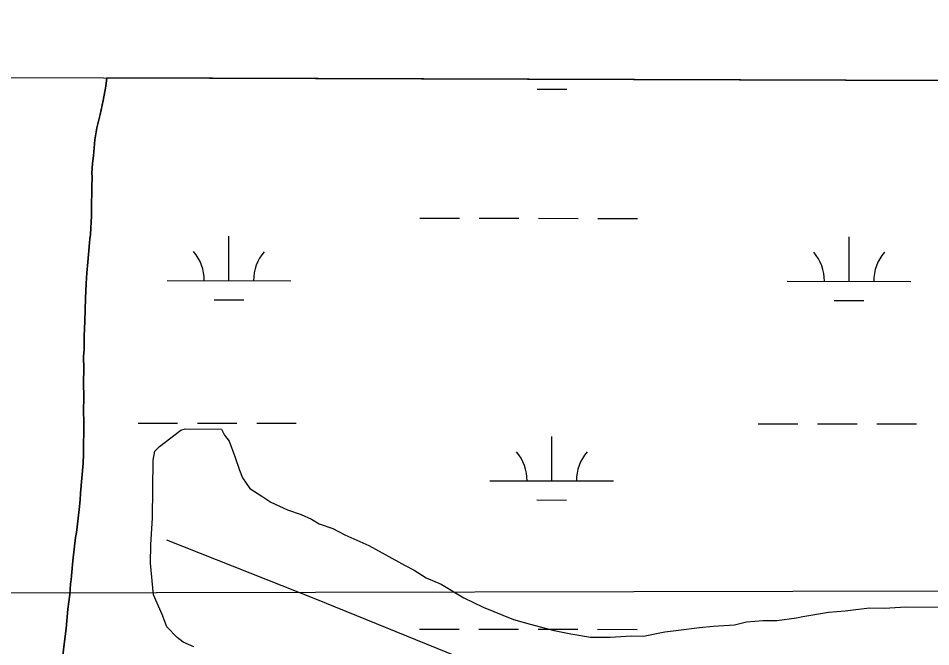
# Model space of a CAD drawing. Extents: x 3148686 to 3186545, y 916144 to 941516.
# Drawn here: x 3168357 to 3169095, y 939234 to 939743 of the extents above; entities that cross this region are included whole.
import ezdxf

# ---------------------------------------------------------------- set-up
doc = ezdxf.new("R2010")
doc.units = 0
for name, color, linetype in [('V-GRID-FRAM', 7, 'Continuous'), ('V-ROAD-CNTR', 7, 'Continuous'), ('V-SITE-VEGE', 7, 'Continuous'), ('V-TOPO-BNDY', 7, 'Continuous'), ('V-TOPO-SHOR', 7, 'Continuous'), ('V-WETL-SWMP', 7, 'Continuous')]:
    doc.layers.add(name, color=color, linetype=linetype)

msp = doc.modelspace()

# ---------------------------------------------------------------- linework, layer by layer
at = {"layer": 'V-GRID-FRAM'}
msp.add_lwpolyline([(3152987.17, 939742.73), (3184296.34, 939644.82), (3184247.4, 921455.76), (3152922.35, 921553.72), (3152987.17, 939742.73)], dxfattribs=at)
at = {"layer": 'V-ROAD-CNTR'}
msp.add_lwpolyline([(3168786.76, 939182.27), (3168711.65, 939226.02), (3168597.45, 939272.4), (3168476.92, 939320.22)], dxfattribs=at)
at = {"layer": 'V-SITE-VEGE'}
for p, q in [((3168427.61, 939687.68), (3168425.46, 939676.13)), ((3168428.48, 939694.44), (3168427.61, 939687.68)), ((3174685.17, 939674.87), (3168428.48, 939694.44)), ((3168425.46, 939676.13), (3168422.95, 939664.93)), ((3168422.95, 939664.93), (3168420.26, 939653.92)), ((3168420.26, 939653.92), (3168418.8, 939644.36)), ((3168418.8, 939644.36), (3168417.58, 939631.38)), ((3168417.58, 939631.38), (3168416.78, 939625.25)), ((3168416.78, 939625.25), (3168416.37, 939617.33)), ((3168416.43, 939614.27), (3168416.2, 939606.53)), ((3168416.37, 939617.33), (3168416.43, 939614.27)), ((3168416.2, 939606.53), (3168416.32, 939599.16)), ((3168416.32, 939599.16), (3168416.03, 939594.84)), ((3168416.03, 939594.84), (3168415.87, 939582.78)), ((3168415.87, 939582.78), (3168415.23, 939567.66)), ((3168414.56, 939564.23), (3168414.44, 939560.99)), ((3168415.23, 939567.66), (3168414.56, 939564.23)), ((3168414.44, 939560.99), (3168413.08, 939545.32)), ((3168413.08, 939545.32), (3168412.15, 939536.67)), ((3168412.15, 939536.67), (3168411.57, 939528.02)), ((3168411.57, 939528.02), (3168411.06, 939515.78)), ((3168411.06, 939515.78), (3168410.64, 939497.42)), ((3168410.64, 939497.42), (3168410.12, 939485.36)), ((3168410.12, 939485.36), (3168409.95, 939474.57)), ((3168409.95, 939474.57), (3168409.5, 939468.98)), ((3168409.5, 939468.98), (3168409.67, 939458.91)), ((3168409.67, 939458.91), (3168409.49, 939447.93)), ((3168409.49, 939447.93), (3168409.7, 939435.71)), ((3168409.7, 939435.71), (3168409.52, 939424.91)), ((3168409.52, 939424.91), (3168409.67, 939415.74)), ((3168409.67, 939415.74), (3168409.38, 939389.83)), ((3168470.89, 939395.91), (3168488.18, 939409.22)), ((3168488.18, 939409.22), (3168491.87, 939410.41)), ((3168491.87, 939410.41), (3168521.27, 939410.12)), ((3168521.27, 939410.12), (3168523.67, 939405.2)), ((3168523.67, 939405.2), (3168527.3, 939400.26)), ((3168527.3, 939400.26), (3168532.08, 939387.96)), ((3168465.88, 939384.93), (3168467.18, 939392.27)), ((3168467.18, 939392.27), (3168470.89, 939395.91)), ((3168409.38, 939389.83), (3168409.14, 939382.63)), ((3168465.43, 939338.37), (3168465.88, 939384.93)), ((3168532.08, 939387.96), (3168535.65, 939376.9)), ((3168409.14, 939382.63), (3168407.03, 939358.31)), ((3168535.65, 939376.9), (3168538.04, 939370.75)), ((3168538.04, 939370.75), (3168544.08, 939362.11)), ((3168407.03, 939358.31), (3168406.77, 939352.72)), ((3168544.08, 939362.11), (3168553.83, 939355.89)), ((3168553.83, 939355.89), (3168561.13, 939350.92)), ((3168406.77, 939352.72), (3168406, 939344.98)), ((3168561.13, 939350.92), (3168574.55, 939344.66)), ((3168406, 939344.98), (3168403.79, 939326.41)), ((3168574.55, 939344.66), (3168585.54, 939340.88)), ((3168585.54, 939340.88), (3168594.08, 939337.12)), ((3168463.99, 939316.33), (3168465.43, 939338.37)), ((3168594.08, 939337.12), (3168600.17, 939333.39)), ((3168600.17, 939333.39), (3168611.16, 939329.6)), ((3168403.79, 939326.41), (3168402.96, 939322.44)), ((3168611.16, 939329.6), (3168620.92, 939324.61)), ((3168402.96, 939322.44), (3168400.76, 939303.33)), ((3168620.92, 939324.61), (3168640.44, 939315.84)), ((3168463.85, 939301.63), (3168463.99, 939316.33)), ((3168640.44, 939315.84), (3168669.69, 939299.62)), ((3168400.76, 939303.33), (3168399.88, 939291.27)), ((3168466.05, 939275.88), (3168463.85, 939301.63)), ((3168669.69, 939299.62), (3168677, 939295.87)), ((3168399.88, 939291.27), (3168399.57, 939288.02)), ((3168677, 939295.87), (3168686.74, 939289.65)), ((3168686.74, 939289.65), (3168698.95, 939284.63)), ((3168399.08, 939284.96), (3168398.51, 939276.13)), ((3168399.57, 939288.02), (3168399.08, 939284.96)), ((3168698.95, 939284.63), (3168717.22, 939273.43)), ((3168398.51, 939276.13), (3168396.91, 939264.41)), ((3168473.24, 939259.88), (3168466.05, 939275.88)), ((3168717.22, 939273.43), (3168733.07, 939265.92)), ((3168396.91, 939264.41), (3168395.38, 939248.55)), ((3168476.82, 939250.04), (3168473.24, 939259.88)), ((3168733.07, 939265.92), (3168757.48, 939255.88)), ((3168991.55, 939258.5), (3169012.41, 939261.97)), ((3169012.41, 939261.97), (3169025.9, 939263.06)), ((3169025.9, 939263.06), (3169045.53, 939265.32)), ((3169045.53, 939265.32), (3169057.79, 939265.2)), ((3169057.79, 939265.2), (3169074.95, 939266.26)), ((3169074.95, 939266.26), (3169180.32, 939265.23)), ((3168757.48, 939255.88), (3168770.93, 939252.07)), ((3168770.93, 939252.07), (3168790.48, 939246.98)), ((3168936.34, 939251.69), (3168946.17, 939254.04)), ((3168946.17, 939254.04), (3168959.66, 939255.13)), ((3168959.66, 939255.13), (3168970.69, 939255.03)), ((3168970.69, 939255.03), (3168986.64, 939257.32)), ((3168986.64, 939257.32), (3168991.55, 939258.5)), ((3168395.38, 939248.55), (3168393.79, 939236.12)), ((3168485.32, 939241.38), (3168476.82, 939250.04)), ((3168790.48, 939246.98), (3168803.93, 939244.4)), ((3168862.73, 939242.6), (3168879.92, 939246.11)), ((3168879.92, 939246.11), (3168890.96, 939247.22)), ((3168890.96, 939247.22), (3168908.14, 939249.51)), ((3168908.14, 939249.51), (3168919.18, 939250.63)), ((3168919.18, 939250.63), (3168936.34, 939251.69)), ((3168490.18, 939237.66), (3168485.32, 939241.38)), ((3168498.72, 939233.9), (3168490.18, 939237.66)), ((3168803.93, 939244.4), (3168819.84, 939241.79)), ((3168819.84, 939241.79), (3168835.77, 939241.64)), ((3168835.77, 939241.64), (3168852.93, 939242.69)), ((3168852.93, 939242.69), (3168862.73, 939242.6)), ((3168393.79, 939236.12), (3168392.86, 939226.93))]:
    msp.add_line(p, q, dxfattribs=at)
at = {"layer": 'V-TOPO-BNDY'}
msp.add_line((3160786.11, 939259.37), (3184295.46, 939315.61), dxfattribs=at)
at = {"layer": 'V-TOPO-SHOR'}
msp.add_lwpolyline([(3168392.86, 939226.93), (3168393.79, 939236.12), (3168395.38, 939248.55), (3168396.91, 939264.41), (3168398.51, 939276.13), (3168399.08, 939284.96), (3168399.57, 939288.02), (3168399.88, 939291.27), (3168400.76, 939303.33), (3168402.96, 939322.44), (3168403.79, 939326.41), (3168406, 939344.98), (3168406.77, 939352.72), (3168407.03, 939358.31), (3168409.14, 939382.63), (3168409.38, 939389.83), (3168409.67, 939415.74), (3168409.52, 939424.91), (3168409.7, 939435.71), (3168409.49, 939447.93), (3168409.67, 939458.91), (3168409.5, 939468.98), (3168409.95, 939474.57), (3168410.12, 939485.36), (3168410.64, 939497.42), (3168411.06, 939515.78), (3168411.57, 939528.02), (3168412.15, 939536.67), (3168413.08, 939545.32), (3168414.44, 939560.99), (3168414.56, 939564.23), (3168415.23, 939567.66), (3168415.87, 939582.78), (3168416.03, 939594.84), (3168416.32, 939599.16), (3168416.19, 939606.53), (3168416.43, 939614.27), (3168416.37, 939617.33), (3168416.78, 939625.25), (3168417.58, 939631.38), (3168418.8, 939644.36), (3168420.26, 939653.92), (3168422.95, 939664.93), (3168425.46, 939676.13), (3168427.61, 939687.68), (3168428.48, 939694.44)], dxfattribs=at)
at = {"layer": 'V-WETL-SWMP'}
for p, q in [((3168427.61, 939687.68), (3168425.46, 939676.13)), ((3168427.61, 939687.68), (3168425.46, 939676.13)), ((3168428.48, 939694.44), (3168427.61, 939687.68)), ((3168428.48, 939694.44), (3168427.61, 939687.68)), ((3182610.36, 939650.09), (3168428.48, 939694.44)), ((3182610.36, 939650.09), (3168428.48, 939694.44)), ((3168776.77, 939685.4), (3168800.77, 939685.38)), ((3168425.46, 939676.13), (3168422.95, 939664.93)), ((3168425.46, 939676.13), (3168422.95, 939664.93)), ((3168422.95, 939664.93), (3168420.26, 939653.91)), ((3168422.95, 939664.93), (3168420.26, 939653.91)), ((3168420.26, 939653.91), (3168418.8, 939644.36)), ((3168420.26, 939653.91), (3168418.8, 939644.36)), ((3168418.8, 939644.36), (3168417.58, 939631.38)), ((3168418.8, 939644.36), (3168417.58, 939631.38)), ((3168417.58, 939631.38), (3168416.78, 939625.25)), ((3168417.58, 939631.38), (3168416.78, 939625.25)), ((3168416.78, 939625.25), (3168416.37, 939617.33)), ((3168416.78, 939625.25), (3168416.37, 939617.33)), ((3168416.42, 939614.27), (3168416.19, 939606.53)), ((3168416.42, 939614.27), (3168416.19, 939606.53)), ((3168416.37, 939617.33), (3168416.42, 939614.27)), ((3168416.37, 939617.33), (3168416.42, 939614.27)), ((3168416.19, 939606.53), (3168416.32, 939599.16)), ((3168416.19, 939606.53), (3168416.32, 939599.16)), ((3168416.32, 939599.16), (3168416.03, 939594.84)), ((3168416.32, 939599.16), (3168416.03, 939594.84)), ((3168416.03, 939594.84), (3168415.87, 939582.78)), ((3168416.03, 939594.84), (3168415.87, 939582.78)), ((3168415.87, 939582.78), (3168415.22, 939567.66)), ((3168415.87, 939582.78), (3168415.22, 939567.66)), ((3168681.81, 939580.86), (3168713.81, 939580.83)), ((3168729.81, 939580.81), (3168761.81, 939580.78)), ((3168777.81, 939580.76), (3168809.81, 939580.73)), ((3168825.81, 939580.71), (3168857.81, 939580.68)), ((3168414.56, 939564.23), (3168414.44, 939560.99)), ((3168414.56, 939564.23), (3168414.44, 939560.99)), ((3168415.22, 939567.66), (3168414.56, 939564.23)), ((3168415.22, 939567.66), (3168414.56, 939564.23)), ((3168527.17, 939530.28), (3168527.2, 939566.28)), ((3169029.07, 939529.75), (3169029.11, 939565.75)), ((3168414.44, 939560.99), (3168413.08, 939545.32)), ((3168414.44, 939560.99), (3168413.08, 939545.32)), ((3168413.08, 939545.32), (3168412.15, 939536.67)), ((3168413.08, 939545.32), (3168412.15, 939536.67)), ((3168412.15, 939536.67), (3168411.57, 939528.02)), ((3168412.15, 939536.67), (3168411.57, 939528.02)), ((3168411.57, 939528.02), (3168411.06, 939515.78)), ((3168411.57, 939528.02), (3168411.06, 939515.78)), ((3168477.17, 939530.34), (3168577.17, 939530.23)), ((3168979.07, 939529.81), (3169079.07, 939529.7)), ((3168411.06, 939515.78), (3168410.64, 939497.42)), ((3168411.06, 939515.78), (3168410.64, 939497.42)), ((3168515.15, 939514.86), (3168539.15, 939514.84)), ((3169017.06, 939514.34), (3169041.06, 939514.31)), ((3168410.64, 939497.42), (3168410.12, 939485.36)), ((3168410.64, 939497.42), (3168410.12, 939485.36)), ((3168410.12, 939485.36), (3168409.95, 939474.57)), ((3168410.12, 939485.36), (3168409.95, 939474.57)), ((3168409.95, 939474.57), (3168409.5, 939468.98)), ((3168409.95, 939474.57), (3168409.5, 939468.98)), ((3168409.5, 939468.98), (3168409.67, 939458.91)), ((3168409.5, 939468.98), (3168409.67, 939458.91)), ((3168409.67, 939458.91), (3168409.49, 939447.93)), ((3168409.67, 939458.91), (3168409.49, 939447.93)), ((3168409.49, 939447.93), (3168409.7, 939435.7)), ((3168409.49, 939447.93), (3168409.7, 939435.7)), ((3168409.7, 939435.7), (3168409.52, 939424.91)), ((3168409.7, 939435.7), (3168409.52, 939424.91)), ((3168409.52, 939424.91), (3168409.67, 939415.74)), ((3168409.52, 939424.91), (3168409.67, 939415.74)), ((3168409.67, 939415.74), (3168409.38, 939389.83)), ((3168409.67, 939415.74), (3168409.38, 939389.83)), ((3168453.64, 939414.93), (3168485.64, 939414.89)), ((3168501.64, 939414.88), (3168533.64, 939414.84)), ((3168549.64, 939414.83), (3168581.64, 939414.79)), ((3168955.54, 939414.4), (3168987.54, 939414.37)), ((3169003.54, 939414.35), (3169035.54, 939414.31)), ((3169051.54, 939414.3), (3169083.54, 939414.26)), ((3168788.43, 939368.14), (3168788.47, 939404.14)), ((3168409.38, 939389.83), (3168409.14, 939382.63)), ((3168409.38, 939389.83), (3168409.14, 939382.63)), ((3168409.14, 939382.63), (3168407.03, 939358.31)), ((3168409.14, 939382.63), (3168407.03, 939358.31)), ((3168738.43, 939368.2), (3168838.43, 939368.09)), ((3168407.03, 939358.31), (3168406.77, 939352.72)), ((3168407.03, 939358.31), (3168406.77, 939352.72)), ((3168406.77, 939352.72), (3168406, 939344.98)), ((3168406.77, 939352.72), (3168406, 939344.98)), ((3168776.41, 939352.73), (3168800.41, 939352.7)), ((3168406, 939344.98), (3168403.79, 939326.41)), ((3168406, 939344.98), (3168403.79, 939326.41)), ((3168403.79, 939326.41), (3168402.96, 939322.44)), ((3168403.79, 939326.41), (3168402.96, 939322.44)), ((3168402.96, 939322.44), (3168400.76, 939303.33)), ((3168402.96, 939322.44), (3168400.76, 939303.33)), ((3168400.76, 939303.33), (3168399.88, 939291.27)), ((3168400.76, 939303.33), (3168399.88, 939291.27)), ((3168399.88, 939291.27), (3168399.57, 939288.02)), ((3168399.88, 939291.27), (3168399.57, 939288.02)), ((3168399.08, 939284.96), (3168398.51, 939276.13)), ((3168399.08, 939284.96), (3168398.51, 939276.13)), ((3168399.57, 939288.02), (3168399.08, 939284.96)), ((3168399.57, 939288.02), (3168399.08, 939284.96)), ((3168398.51, 939276.13), (3168396.91, 939264.41)), ((3168398.51, 939276.13), (3168396.91, 939264.41)), ((3168396.91, 939264.41), (3168395.38, 939248.55)), ((3168396.91, 939264.41), (3168395.38, 939248.55)), ((3168395.38, 939248.55), (3168393.79, 939236.12)), ((3168395.38, 939248.55), (3168393.79, 939236.12)), ((3168681.46, 939248.19), (3168713.46, 939248.15)), ((3168729.46, 939248.14), (3168761.46, 939248.1)), ((3168777.46, 939248.09), (3168809.46, 939248.05)), ((3168825.46, 939248.03), (3168857.46, 939248)), ((3168393.79, 939236.12), (3168392.86, 939226.93)), ((3168393.79, 939236.12), (3168392.86, 939226.93))]:
    msp.add_line(p, q, dxfattribs=at)
for centre, start, end in [((3168471.92, 939530.82), 359.16781, 40.71147), ((3168582.41, 939530.7), 139.1678, 180.71146), ((3168973.83, 939530.29), 359.16781, 40.71147), ((3169084.32, 939530.17), 139.1678, 180.71146), ((3168733.19, 939368.68), 359.16781, 40.71147), ((3168843.67, 939368.56), 139.1678, 180.71146)]:
    msp.add_arc(centre, 35.25, start, end, dxfattribs=at)

doc.saveas('drawing.dxf')
